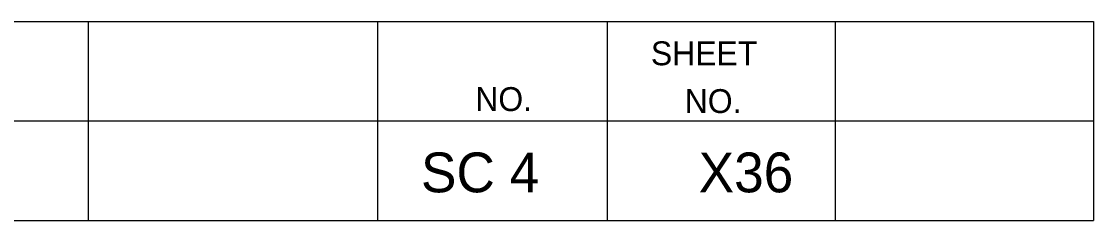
# Model space of a CAD drawing. Extents: x 1000 to 1162, y 999 to 8520.
# Drawn here: x 1148.08 to 1161.56, y 5125.05 to 5127.55 of the extents above; entities that cross this region are included whole.
import ezdxf

# ---------------------------------------------------------------- set-up
doc = ezdxf.new("R2010")
doc.units = 0
doc.layers.add('Level 20', color=7, linetype='Continuous')
doc.layers.add('Level 3', color=7, linetype='Continuous')

msp = doc.modelspace()

# ---------------------------------------------------------------- linework, layer by layer
at = {"layer": 'Level 3'}
for p, q in [((1133.055, 5127.546), (1161.555, 5127.546)), ((1133.055, 5127.546), (1161.555, 5127.546)), ((1133.055, 5127.546), (1161.555, 5127.546)), ((1133.055, 5127.546), (1161.555, 5127.546)), ((1133.055, 5127.546), (1161.555, 5127.546)), ((1133.055, 5127.546), (1161.555, 5127.546)), ((1133.055, 5127.546), (1161.555, 5127.546)), ((1133.055, 5127.546), (1161.555, 5127.546)), ((1133.055, 5127.546), (1161.555, 5127.546)), ((1133.055, 5127.546), (1161.555, 5127.546)), ((1133.055, 5127.546), (1161.555, 5127.546)), ((1133.055, 5127.546), (1161.555, 5127.546)), ((1133.055, 5127.546), (1161.555, 5127.546)), ((1133.055, 5127.546), (1161.555, 5127.546)), ((1133.055, 5127.546), (1161.555, 5127.546)), ((1133.055, 5127.546), (1161.555, 5127.546)), ((1133.055, 5127.546), (1161.555, 5127.546)), ((1133.055, 5127.546), (1161.555, 5127.546)), ((1133.055, 5127.546), (1161.555, 5127.546)), ((1133.055, 5127.546), (1161.555, 5127.546)), ((1133.055, 5127.546), (1161.555, 5127.546)), ((1133.055, 5127.546), (1161.555, 5127.546)), ((1133.055, 5127.546), (1161.555, 5127.546)), ((1133.055, 5127.546), (1161.555, 5127.546)), ((1133.055, 5127.546), (1161.555, 5127.546)), ((1133.055, 5127.546), (1161.555, 5127.546)), ((1133.055, 5127.546), (1161.555, 5127.546)), ((1133.055, 5127.546), (1161.555, 5127.546)), ((1133.055, 5127.546), (1161.555, 5127.546)), ((1133.055, 5127.546), (1161.555, 5127.546)), ((1133.055, 5127.546), (1161.555, 5127.546)), ((1133.055, 5127.546), (1161.555, 5127.546)), ((1133.055, 5127.546), (1161.555, 5127.546)), ((1133.055, 5127.546), (1161.555, 5127.546)), ((1148.913, 5127.546), (1148.913, 5125.046)), ((1148.913, 5127.546), (1148.913, 5125.046)), ((1148.913, 5127.546), (1148.913, 5125.046)), ((1148.913, 5127.546), (1148.913, 5125.046)), ((1148.913, 5127.546), (1148.913, 5125.046)), ((1148.913, 5127.546), (1148.913, 5125.046)), ((1148.913, 5127.546), (1148.913, 5125.046)), ((1148.913, 5127.546), (1148.913, 5125.046)), ((1148.913, 5127.546), (1148.913, 5125.046)), ((1148.913, 5127.546), (1148.913, 5125.046)), ((1148.913, 5127.546), (1148.913, 5125.046)), ((1148.913, 5127.546), (1148.913, 5125.046)), ((1148.913, 5127.546), (1148.913, 5125.046)), ((1148.913, 5127.546), (1148.913, 5125.046)), ((1148.913, 5127.546), (1148.913, 5125.046)), ((1148.913, 5127.546), (1148.913, 5125.046)), ((1148.913, 5127.546), (1148.913, 5125.046)), ((1148.913, 5127.546), (1148.913, 5125.046)), ((1148.913, 5127.546), (1148.913, 5125.046)), ((1148.913, 5127.546), (1148.913, 5125.046)), ((1148.913, 5127.546), (1148.913, 5125.046)), ((1148.913, 5127.546), (1148.913, 5125.046)), ((1148.913, 5127.546), (1148.913, 5125.046)), ((1148.913, 5127.546), (1148.913, 5125.046)), ((1148.913, 5127.546), (1148.913, 5125.046)), ((1148.913, 5127.546), (1148.913, 5125.046)), ((1148.913, 5127.546), (1148.913, 5125.046)), ((1148.913, 5127.546), (1148.913, 5125.046)), ((1148.913, 5127.546), (1148.913, 5125.046)), ((1148.913, 5127.546), (1148.913, 5125.046)), ((1148.913, 5127.546), (1148.913, 5125.046)), ((1148.913, 5127.546), (1148.913, 5125.046)), ((1148.913, 5127.546), (1148.913, 5125.046)), ((1148.913, 5127.546), (1148.913, 5125.046)), ((1152.554, 5127.546), (1152.554, 5125.046)), ((1152.554, 5127.546), (1152.554, 5125.046)), ((1152.554, 5127.546), (1152.554, 5125.046)), ((1152.554, 5127.546), (1152.554, 5125.046)), ((1152.554, 5127.546), (1152.554, 5125.046)), ((1152.554, 5127.546), (1152.554, 5125.046)), ((1152.554, 5127.546), (1152.554, 5125.046)), ((1152.554, 5127.546), (1152.554, 5125.046)), ((1152.554, 5127.546), (1152.554, 5125.046)), ((1152.554, 5127.546), (1152.554, 5125.046)), ((1152.554, 5127.546), (1152.554, 5125.046)), ((1152.554, 5127.546), (1152.554, 5125.046)), ((1152.554, 5127.546), (1152.554, 5125.046)), ((1152.554, 5127.546), (1152.554, 5125.046)), ((1152.554, 5127.546), (1152.554, 5125.046)), ((1152.554, 5127.546), (1152.554, 5125.046)), ((1152.554, 5127.546), (1152.554, 5125.046)), ((1152.554, 5127.546), (1152.554, 5125.046)), ((1152.554, 5127.546), (1152.554, 5125.046)), ((1152.554, 5127.546), (1152.554, 5125.046)), ((1152.554, 5127.546), (1152.554, 5125.046)), ((1152.554, 5127.546), (1152.554, 5125.046)), ((1152.554, 5127.546), (1152.554, 5125.046)), ((1152.554, 5127.546), (1152.554, 5125.046)), ((1152.554, 5127.546), (1152.554, 5125.046)), ((1152.554, 5127.546), (1152.554, 5125.046)), ((1152.554, 5127.546), (1152.554, 5125.046)), ((1152.554, 5127.546), (1152.554, 5125.046)), ((1152.554, 5127.546), (1152.554, 5125.046)), ((1152.554, 5127.546), (1152.554, 5125.046)), ((1152.554, 5127.546), (1152.554, 5125.046)), ((1152.554, 5127.546), (1152.554, 5125.046)), ((1152.554, 5127.546), (1152.554, 5125.046)), ((1152.554, 5127.546), (1152.554, 5125.046)), ((1155.44, 5127.546), (1155.44, 5125.046)), ((1155.44, 5127.546), (1155.44, 5125.046)), ((1155.44, 5127.546), (1155.44, 5125.046)), ((1155.44, 5127.546), (1155.44, 5125.046)), ((1155.44, 5127.546), (1155.44, 5125.046)), ((1155.44, 5127.546), (1155.44, 5125.046)), ((1155.44, 5127.546), (1155.44, 5125.046)), ((1155.44, 5127.546), (1155.44, 5125.046)), ((1155.44, 5127.546), (1155.44, 5125.046)), ((1155.44, 5127.546), (1155.44, 5125.046)), ((1155.44, 5127.546), (1155.44, 5125.046)), ((1155.44, 5127.546), (1155.44, 5125.046)), ((1155.44, 5127.546), (1155.44, 5125.046)), ((1155.44, 5127.546), (1155.44, 5125.046)), ((1155.44, 5127.546), (1155.44, 5125.046)), ((1155.44, 5127.546), (1155.44, 5125.046)), ((1155.44, 5127.546), (1155.44, 5125.046)), ((1155.44, 5127.546), (1155.44, 5125.046)), ((1155.44, 5127.546), (1155.44, 5125.046)), ((1155.44, 5127.546), (1155.44, 5125.046)), ((1155.44, 5127.546), (1155.44, 5125.046)), ((1155.44, 5127.546), (1155.44, 5125.046)), ((1155.44, 5127.546), (1155.44, 5125.046)), ((1155.44, 5127.546), (1155.44, 5125.046)), ((1155.44, 5127.546), (1155.44, 5125.046)), ((1155.44, 5127.546), (1155.44, 5125.046)), ((1155.44, 5127.546), (1155.44, 5125.046)), ((1155.44, 5127.546), (1155.44, 5125.046)), ((1155.44, 5127.546), (1155.44, 5125.046)), ((1155.44, 5127.546), (1155.44, 5125.046)), ((1155.44, 5127.546), (1155.44, 5125.046)), ((1155.44, 5127.546), (1155.44, 5125.046)), ((1155.44, 5127.546), (1155.44, 5125.046)), ((1155.44, 5127.546), (1155.44, 5125.046)), ((1158.305, 5127.546), (1158.305, 5125.046)), ((1158.305, 5127.546), (1158.305, 5125.046)), ((1158.305, 5127.546), (1158.305, 5125.046)), ((1158.305, 5127.546), (1158.305, 5125.046)), ((1158.305, 5127.546), (1158.305, 5125.046)), ((1158.305, 5127.546), (1158.305, 5125.046)), ((1158.305, 5127.546), (1158.305, 5125.046)), ((1158.305, 5127.546), (1158.305, 5125.046)), ((1158.305, 5127.546), (1158.305, 5125.046)), ((1158.305, 5127.546), (1158.305, 5125.046)), ((1158.305, 5127.546), (1158.305, 5125.046)), ((1158.305, 5127.546), (1158.305, 5125.046)), ((1158.305, 5127.546), (1158.305, 5125.046)), ((1158.305, 5127.546), (1158.305, 5125.046)), ((1158.305, 5127.546), (1158.305, 5125.046)), ((1158.305, 5127.546), (1158.305, 5125.046)), ((1158.305, 5127.546), (1158.305, 5125.046)), ((1158.305, 5127.546), (1158.305, 5125.046)), ((1158.305, 5127.546), (1158.305, 5125.046)), ((1158.305, 5127.546), (1158.305, 5125.046)), ((1158.305, 5127.546), (1158.305, 5125.046)), ((1158.305, 5127.546), (1158.305, 5125.046)), ((1158.305, 5127.546), (1158.305, 5125.046)), ((1158.305, 5127.546), (1158.305, 5125.046)), ((1158.305, 5127.546), (1158.305, 5125.046)), ((1158.305, 5127.546), (1158.305, 5125.046)), ((1158.305, 5127.546), (1158.305, 5125.046)), ((1158.305, 5127.546), (1158.305, 5125.046)), ((1158.305, 5127.546), (1158.305, 5125.046)), ((1158.305, 5127.546), (1158.305, 5125.046)), ((1158.305, 5127.546), (1158.305, 5125.046)), ((1158.305, 5127.546), (1158.305, 5125.046)), ((1158.305, 5127.546), (1158.305, 5125.046)), ((1158.305, 5127.546), (1158.305, 5125.046)), ((1161.555, 5127.546), (1161.555, 5125.046)), ((1161.555, 5127.546), (1161.555, 5125.046)), ((1161.555, 5127.546), (1161.555, 5125.046)), ((1161.555, 5127.546), (1161.555, 5125.046)), ((1161.555, 5127.546), (1161.555, 5125.046)), ((1161.555, 5127.546), (1161.555, 5125.046)), ((1161.555, 5127.546), (1161.555, 5125.046)), ((1161.555, 5127.546), (1161.555, 5125.046)), ((1161.555, 5127.546), (1161.555, 5125.046)), ((1161.555, 5127.546), (1161.555, 5125.046)), ((1161.555, 5127.546), (1161.555, 5125.046)), ((1161.555, 5127.546), (1161.555, 5125.046)), ((1161.555, 5127.546), (1161.555, 5125.046)), ((1161.555, 5127.546), (1161.555, 5125.046)), ((1161.555, 5127.546), (1161.555, 5125.046)), ((1161.555, 5127.546), (1161.555, 5125.046)), ((1161.555, 5127.546), (1161.555, 5125.046)), ((1161.555, 5127.546), (1161.555, 5125.046)), ((1161.555, 5127.546), (1161.555, 5125.046)), ((1161.555, 5127.546), (1161.555, 5125.046)), ((1161.555, 5127.546), (1161.555, 5125.046)), ((1161.555, 5127.546), (1161.555, 5125.046)), ((1161.555, 5127.546), (1161.555, 5125.046)), ((1161.555, 5127.546), (1161.555, 5125.046)), ((1161.555, 5127.546), (1161.555, 5125.046)), ((1161.555, 5127.546), (1161.555, 5125.046)), ((1161.555, 5127.546), (1161.555, 5125.046)), ((1161.555, 5127.546), (1161.555, 5125.046)), ((1161.555, 5127.546), (1161.555, 5125.046)), ((1161.555, 5127.546), (1161.555, 5125.046)), ((1161.555, 5127.546), (1161.555, 5125.046)), ((1161.555, 5127.546), (1161.555, 5125.046)), ((1161.555, 5127.546), (1161.555, 5125.046)), ((1161.555, 5127.546), (1161.555, 5125.046)), ((1133.055, 5126.296), (1161.555, 5126.296)), ((1133.055, 5126.296), (1161.555, 5126.296)), ((1133.055, 5126.296), (1161.555, 5126.296)), ((1133.055, 5126.296), (1161.555, 5126.296)), ((1133.055, 5126.296), (1161.555, 5126.296)), ((1133.055, 5126.296), (1161.555, 5126.296)), ((1133.055, 5126.296), (1161.555, 5126.296)), ((1133.055, 5126.296), (1161.555, 5126.296)), ((1133.055, 5126.296), (1161.555, 5126.296)), ((1133.055, 5126.296), (1161.555, 5126.296)), ((1133.055, 5126.296), (1161.555, 5126.296)), ((1133.055, 5126.296), (1161.555, 5126.296)), ((1133.055, 5126.296), (1161.555, 5126.296)), ((1133.055, 5126.296), (1161.555, 5126.296)), ((1133.055, 5126.296), (1161.555, 5126.296)), ((1133.055, 5126.296), (1161.555, 5126.296)), ((1133.055, 5126.296), (1161.555, 5126.296)), ((1133.055, 5126.296), (1161.555, 5126.296)), ((1133.055, 5126.296), (1161.555, 5126.296)), ((1133.055, 5126.296), (1161.555, 5126.296)), ((1133.055, 5126.296), (1161.555, 5126.296)), ((1133.055, 5126.296), (1161.555, 5126.296)), ((1133.055, 5126.296), (1161.555, 5126.296)), ((1133.055, 5126.296), (1161.555, 5126.296)), ((1133.055, 5126.296), (1161.555, 5126.296)), ((1133.055, 5126.296), (1161.555, 5126.296)), ((1133.055, 5126.296), (1161.555, 5126.296)), ((1133.055, 5126.296), (1161.555, 5126.296)), ((1133.055, 5126.296), (1161.555, 5126.296)), ((1133.055, 5126.296), (1161.555, 5126.296)), ((1133.055, 5126.296), (1161.555, 5126.296)), ((1133.055, 5126.296), (1161.555, 5126.296)), ((1133.055, 5126.296), (1161.555, 5126.296)), ((1133.055, 5126.296), (1161.555, 5126.296)), ((1133.055, 5125.046), (1161.555, 5125.046)), ((1133.055, 5125.046), (1161.555, 5125.046)), ((1133.055, 5125.046), (1161.555, 5125.046)), ((1133.055, 5125.046), (1161.555, 5125.046)), ((1133.055, 5125.046), (1161.555, 5125.046)), ((1133.055, 5125.046), (1161.555, 5125.046)), ((1133.055, 5125.046), (1161.555, 5125.046)), ((1133.055, 5125.046), (1161.555, 5125.046)), ((1133.055, 5125.046), (1161.555, 5125.046)), ((1133.055, 5125.046), (1161.555, 5125.046)), ((1133.055, 5125.046), (1161.555, 5125.046)), ((1133.055, 5125.046), (1161.555, 5125.046)), ((1133.055, 5125.046), (1161.555, 5125.046)), ((1133.055, 5125.046), (1161.555, 5125.046)), ((1133.055, 5125.046), (1161.555, 5125.046)), ((1133.055, 5125.046), (1161.555, 5125.046)), ((1133.055, 5125.046), (1161.555, 5125.046)), ((1133.055, 5125.046), (1161.555, 5125.046)), ((1133.055, 5125.046), (1161.555, 5125.046)), ((1133.055, 5125.046), (1161.555, 5125.046)), ((1133.055, 5125.046), (1161.555, 5125.046)), ((1133.055, 5125.046), (1161.555, 5125.046)), ((1133.055, 5125.046), (1161.555, 5125.046)), ((1133.055, 5125.046), (1161.555, 5125.046)), ((1133.055, 5125.046), (1161.555, 5125.046)), ((1133.055, 5125.046), (1161.555, 5125.046)), ((1133.055, 5125.046), (1161.555, 5125.046)), ((1133.055, 5125.046), (1161.555, 5125.046)), ((1133.055, 5125.046), (1161.555, 5125.046)), ((1133.055, 5125.046), (1161.555, 5125.046)), ((1133.055, 5125.046), (1161.555, 5125.046)), ((1133.055, 5125.046), (1161.555, 5125.046)), ((1133.055, 5125.046), (1161.555, 5125.046)), ((1133.055, 5125.046), (1161.555, 5125.046))]:
    msp.add_line(p, q, dxfattribs=at)

# ---------------------------------------------------------------- texts
at = {"layer": 'Level 20'}
for s, p in [('SC 4', (1153.099, 5125.4)), ('X36', (1156.59, 5125.4))]:
    msp.add_text(s, height=0.5, dxfattribs=at).set_placement(p)
at = {"layer": 'Level 3'}
for s, p in [('SHEET', (1155.99, 5126.996)), ('SHEET', (1155.99, 5126.996)), ('SHEET', (1155.99, 5126.996)), ('SHEET', (1155.99, 5126.996)), ('SHEET', (1155.99, 5126.996)), ('SHEET', (1155.99, 5126.996)), ('SHEET', (1155.99, 5126.996)), ('SHEET', (1155.99, 5126.996)), ('SHEET', (1155.99, 5126.996)), ('SHEET', (1155.99, 5126.996)), ('SHEET', (1155.99, 5126.996)), ('SHEET', (1155.99, 5126.996)), ('SHEET', (1155.99, 5126.996)), ('SHEET', (1155.99, 5126.996)), ('SHEET', (1155.99, 5126.996)), ('SHEET', (1155.99, 5126.996)), ('SHEET', (1155.99, 5126.996)), ('SHEET', (1155.99, 5126.996)), ('SHEET', (1155.99, 5126.996)), ('SHEET', (1155.99, 5126.996)), ('SHEET', (1155.99, 5126.996)), ('SHEET', (1155.99, 5126.996)), ('SHEET', (1155.99, 5126.996)), ('SHEET', (1155.99, 5126.996)), ('SHEET', (1155.99, 5126.996)), ('SHEET', (1155.99, 5126.996)), ('SHEET', (1155.99, 5126.996)), ('SHEET', (1155.99, 5126.996)), ('SHEET', (1155.99, 5126.996)), ('SHEET', (1155.99, 5126.996)), ('SHEET', (1155.99, 5126.996)), ('SHEET', (1155.99, 5126.996)), ('SHEET', (1155.99, 5126.996)), ('SHEET', (1155.99, 5126.996)), ('NO.', (1153.782, 5126.421)), ('NO.', (1153.782, 5126.421)), ('NO.', (1153.782, 5126.421)), ('NO.', (1153.782, 5126.421)), ('NO.', (1153.782, 5126.421)), ('NO.', (1153.782, 5126.421)), ('NO.', (1153.782, 5126.421)), ('NO.', (1153.782, 5126.421)), ('NO.', (1153.782, 5126.421)), ('NO.', (1153.782, 5126.421)), ('NO.', (1153.782, 5126.421)), ('NO.', (1153.782, 5126.421)), ('NO.', (1153.782, 5126.421)), ('NO.', (1153.782, 5126.421)), ('NO.', (1153.782, 5126.421)), ('NO.', (1153.782, 5126.421)), ('NO.', (1153.782, 5126.421)), ('NO.', (1153.782, 5126.421)), ('NO.', (1153.782, 5126.421)), ('NO.', (1153.782, 5126.421)), ('NO.', (1153.782, 5126.421)), ('NO.', (1153.782, 5126.421)), ('NO.', (1153.782, 5126.421)), ('NO.', (1153.782, 5126.421)), ('NO.', (1153.782, 5126.421)), ('NO.', (1153.782, 5126.421)), ('NO.', (1153.782, 5126.421)), ('NO.', (1153.782, 5126.421)), ('NO.', (1153.782, 5126.421)), ('NO.', (1153.782, 5126.421)), ('NO.', (1153.782, 5126.421)), ('NO.', (1153.782, 5126.421)), ('NO.', (1153.782, 5126.421)), ('NO.', (1153.782, 5126.421)), ('NO.', (1156.415, 5126.396)), ('NO.', (1156.415, 5126.396)), ('NO.', (1156.415, 5126.396)), ('NO.', (1156.415, 5126.396)), ('NO.', (1156.415, 5126.396)), ('NO.', (1156.415, 5126.396)), ('NO.', (1156.415, 5126.396)), ('NO.', (1156.415, 5126.396)), ('NO.', (1156.415, 5126.396)), ('NO.', (1156.415, 5126.396)), ('NO.', (1156.415, 5126.396)), ('NO.', (1156.415, 5126.396)), ('NO.', (1156.415, 5126.396)), ('NO.', (1156.415, 5126.396)), ('NO.', (1156.415, 5126.396)), ('NO.', (1156.415, 5126.396)), ('NO.', (1156.415, 5126.396)), ('NO.', (1156.415, 5126.396)), ('NO.', (1156.415, 5126.396)), ('NO.', (1156.415, 5126.396)), ('NO.', (1156.415, 5126.396)), ('NO.', (1156.415, 5126.396)), ('NO.', (1156.415, 5126.396)), ('NO.', (1156.415, 5126.396)), ('NO.', (1156.415, 5126.396)), ('NO.', (1156.415, 5126.396)), ('NO.', (1156.415, 5126.396)), ('NO.', (1156.415, 5126.396)), ('NO.', (1156.415, 5126.396)), ('NO.', (1156.415, 5126.396)), ('NO.', (1156.415, 5126.396)), ('NO.', (1156.415, 5126.396)), ('NO.', (1156.415, 5126.396)), ('NO.', (1156.415, 5126.396))]:
    msp.add_text(s, height=0.3, dxfattribs=at).set_placement(p)

doc.saveas('drawing.dxf')
